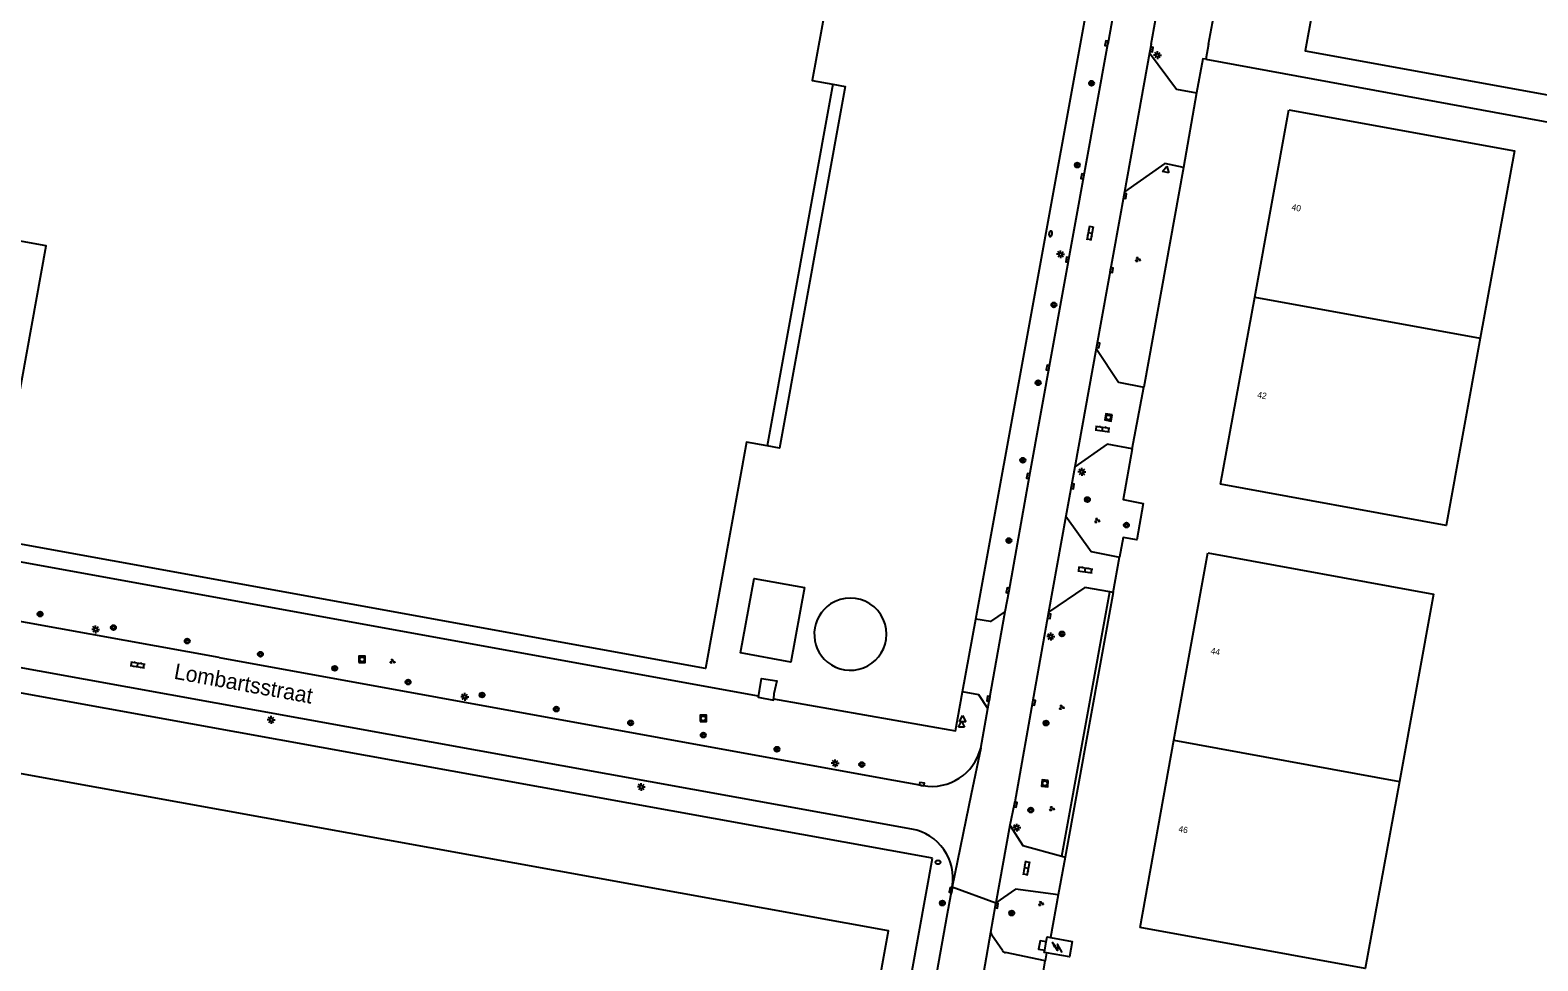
# Model space of a CAD drawing. Extents: x 130998 to 133001, y 398999 to 403002.
# Drawn here: x 132332.6 to 132572.5, y 399854.1 to 400002.3 of the extents above; entities that cross this region are included whole.
import ezdxf

# ---------------------------------------------------------------- set-up
doc = ezdxf.new("R2010")
doc.units = 0
for name, color, linetype in [('gg-afsc-hekwerk', 7, 'Continuous'), ('gg-anno-huisnummerreeks BGT', 7, 'Continuous'), ('gg-anno-openbare ruimte label', 7, 'Continuous'), ('gg-bbg-bijgebouw', 7, 'Continuous'), ('gg-bbg-hoofdgebouw', 7, 'Continuous'), ('gg-bbg-lage trafo', 7, 'Continuous'), ('gg-bbg-luifel en loopbrug', 7, 'Continuous'), ('gg-bbg-opslagtank', 7, 'Continuous'), ('gg-bbg-tussenscheiding', 7, 'Continuous'), ('gg-knt-verharding', 7, 'Continuous'), ('gg-knt-verharding nz', 7, 'Continuous'), ('gt-grn-groengrens', 7, 'Continuous'), ('gt-grn-weggrens', 7, 'Continuous'), ('gt-symb-boom', 7, 'Continuous'), ('gt-symb-brandkraan', 7, 'Continuous'), ('gt-symb-groenvak', 7, 'Continuous'), ('gt-symb-klinker verharding', 7, 'Continuous'), ('gt-symb-kolk', 7, 'Continuous'), ('gt-symb-lichtmast', 7, 'Continuous'), ('gt-symb-rioolschacht', 7, 'Continuous'), ('gt-symb-trafo symbool', 7, 'Continuous'), ('gt-symb-waterafsluiter', 7, 'Continuous')]:
    doc.layers.add(name, color=color, linetype=linetype)

# ---------------------------------------------------------------- blocks, each defined once
blk = doc.blocks.new('gt0-KOLK')
at = {"layer": 'gt-symb-kolk'}
blk.add_lwpolyline([(0, 0), (0.37, 0), (0.37, 0.4), (-0.38, 0.4), (-0.38, 0), (0, 0)], dxfattribs=at)
blk = doc.blocks.new('gt0-LMAST')
at = {"layer": 'gt-symb-lichtmast'}
for p, q in [((-0.18, 0.17), (-0.45, 0.44)), ((-0.01, 0.25), (-0.01, 0.62)), ((0.17, 0.17), (0.44, 0.44)), ((-0.26, 0), (-0.63, 0)), ((-0.18, -0.18), (-0.45, -0.45)), ((-0.01, -0.25), (-0.01, -0.63)), ((0.44, -0.45), (0.17, -0.18)), ((0.24, 0), (0.62, 0))]:
    blk.add_line(p, q, dxfattribs=at)
blk.add_circle((-0.01, 0), 0.25, dxfattribs=at)
blk = doc.blocks.new('gt0-GRVAK')
at = {"layer": 'gt-symb-groenvak'}
for p, q in [((-0.11, 0.19), (-0.23, 0.24)), ((-0.18, 0.15), (0.09, 0.15)), ((-0.09, 0.21), (-0.16, 0.32)), ((-0.05, 0.21), (-0.05, 0.39)), ((0, 0.21), (0.06, 0.32)), ((0.01, 0.19), (0.13, 0.24)), ((0.26, -0.05), (0.2, 0.06)), ((0.3, -0.05), (0.3, 0.13)), ((0.35, -0.05), (0.41, 0.06)), ((-0.24, -0.23), (-0.36, -0.18)), ((-0.32, -0.26), (-0.05, -0.26)), ((-0.23, -0.21), (-0.29, -0.09)), ((-0.18, -0.2), (-0.18, -0.02)), ((-0.14, -0.21), (-0.07, -0.09)), ((-0.12, -0.23), (0, -0.18)), ((0.24, -0.07), (0.12, -0.02)), ((0.17, -0.11), (0.44, -0.11)), ((0.37, -0.07), (0.49, -0.02))]:
    blk.add_line(p, q, dxfattribs=at)
blk = doc.blocks.new('gt0-BOOM')
at = {"layer": 'gt-symb-boom'}
for radius in [0.4, 0.2]:
    blk.add_circle((0, 0), radius, dxfattribs=at)
blk = doc.blocks.new('gt0-KL1')
at = {"layer": 'gt-symb-klinker verharding'}
for p, q in [((-1.15, 0.3), (1.15, 0.3)), ((-1, -0.3), (-1, 0.3)), ((-0.5, 0.3), (-0.5, 0.45)), ((0, -0.3), (0, 0.3)), ((0.5, 0.3), (0.5, 0.45)), ((1, -0.3), (1, 0.3)), ((-1.15, -0.3), (1.15, -0.3)), ((-0.5, -0.45), (-0.5, -0.3)), ((0.5, -0.45), (0.5, -0.3))]:
    blk.add_line(p, q, dxfattribs=at)
blk = doc.blocks.new('gt0-BR')
at = {"layer": 'gt-symb-brandkraan'}
for centre, radius, start, end in [((-0.24, 0), 0.206, 107.5669, 252.4331), ((0.6, -2.66), 3, 106.892, 107.5669), ((0, -0.69), 0.938, 73.108, 106.892), ((-0.6, -2.66), 3, 72.4331, 73.108), ((0.24, 0), 0.206, 287.567, 72.4331), ((0.6, 2.66), 3, 252.4331, 253.108), ((0, 0.69), 0.938, 253.108, 286.8921), ((-0.6, 2.66), 3, 286.8921, 287.567)]:
    blk.add_arc(centre, radius, start, end, dxfattribs=at)
blk = doc.blocks.new('gt0-WAFSL')
at = {"layer": 'gt-symb-waterafsluiter'}
for p, q in [((-0.5, -0.33), (0, 0.67)), ((0, 0.67), (0.5, -0.33)), ((0.5, -0.33), (-0.5, -0.33))]:
    blk.add_line(p, q, dxfattribs=at)
blk = doc.blocks.new('gt0-RS')
at = {"layer": 'gt-symb-rioolschacht'}
blk.add_lwpolyline([(-0.5, -0.5), (0.5, -0.5), (0.5, 0.5), (-0.5, 0.5)], close=True, dxfattribs=at)
blk.add_circle((0, 0), 0.375, dxfattribs=at)
blk = doc.blocks.new('gt0-HSP')
at = {"layer": 'gt-symb-trafo symbool'}
for points in [[(0.77, 0.75), (-0.53, 0), (0.47, 0), (-0.83, -0.75)], [(-0.22, -0.24), (-0.83, -0.75), (-0.08, -0.48)]]:
    blk.add_lwpolyline(points, dxfattribs=at)

msp = doc.modelspace()

# ---------------------------------------------------------------- linework, layer by layer
at = {"layer": 'gg-afsc-hekwerk'}
for p, q in [((132483.05, 399908.53), (132515.67, 400088.12)), ((132520.09, 400000), (132527.38, 400040.17)), ((132520.09, 400000), (132519.66, 399997.62)), ((132519.66, 399997.62), (132617.84, 399979.58)), ((132480.94, 399896.93), (132483.05, 399908.53)), ((132476.16, 399870.45), (132330.61, 399896.83))]:
    msp.add_line(p, q, dxfattribs=at)
for points in [[(132448.45, 399896.27), (132322.62, 399919.14), (132322.41, 399918.88), (132321.41, 399919.06)], [(132450.85, 399895.82), (132479.81, 399890.71), (132480.94, 399896.93)], [(132185.48, 399625.08), (132185.44, 399624.83), (132185.09, 399623.63), (132184.56, 399621.17), (132184.17, 399618.67), (132422.74, 399575.36), (132476.16, 399870.45)]]:
    msp.add_lwpolyline(points, dxfattribs=at)
at = {"layer": 'gg-bbg-bijgebouw'}
msp.add_line((132494.02, 399855.82), (132494.25, 399857.14), dxfattribs=at)
for points in [[(132455.79, 399913.54), (132453.62, 399901.68), (132445.62, 399903.14), (132447.79, 399915), (132455.79, 399913.54)], [(132494.25, 399857.14), (132494.39, 399857.93), (132494.92, 399857.84)], [(132494.29, 399855.4), (132493.95, 399855.46), (132494.02, 399855.82)], [(132494.92, 399857.84), (132498.37, 399857.22), (132497.93, 399854.75), (132494.29, 399855.4)]]:
    msp.add_lwpolyline(points, dxfattribs=at)
at = {"layer": 'gg-bbg-hoofdgebouw'}
for p, q in [((132460.29, 399993.64), (132449.84, 399936.08)), ((132527.43, 399959.78), (132532.86, 399989.58)), ((132521.99, 399929.98), (132527.43, 399959.78)), ((132514.58, 399889.23), (132519.98, 399919.04)), ((132509.19, 399859.42), (132514.58, 399889.23))]:
    msp.add_line(p, q, dxfattribs=at)
for points in [[(132449.84, 399936.08), (132446.54, 399936.68), (132440.05, 399900.63), (132326.64, 399921.26), (132335.09, 399967.92), (132254.1, 399982.64), (132275.19, 400098.51), (132309.87, 400092.22), (132315.55, 400123.48), (132312.29, 400124.07), (132316.85, 400149.19), (132320.07, 400148.6), (132322.4, 400161.56), (132467.07, 400135.32)], [(132560.22, 400032.96), (132542.24, 400036.21), (132535.48, 399998.98), (132599.99, 399987.24), (132602.43, 400000.2), (132616.02, 399997.72), (132616.45, 400000), (132641.19, 400131.93), (132562.17, 400146.24), (132556.39, 400114.23), (132574.38, 400110.96)], [(132467.52, 400033.71), (132464.3, 400034.3), (132457.02, 399994.23), (132460.29, 399993.64)], [(132532.86, 399989.58), (132568.77, 399983.03), (132563.33, 399953.23)], [(132563.33, 399953.23), (132557.9, 399923.43), (132521.99, 399929.98)], [(132519.98, 399919.04), (132555.89, 399912.49), (132550.45, 399882.69)], [(132454.05, 399775.54), (132469.16, 399858.93), (132303.58, 399888.86), (132288.47, 399805.5)], [(132550.45, 399882.69), (132545.02, 399852.89), (132509.19, 399859.42)]]:
    msp.add_lwpolyline(points, dxfattribs=at)
at = {"layer": 'gg-bbg-lage trafo'}
for points in [[(132448.45, 399896.27), (132448.63, 399897.09), (132448.96, 399899.08), (132451.4, 399898.69), (132450.92, 399896.62), (132450.85, 399895.82)], [(132448.45, 399896.27), (132448.4, 399896.07), (132450.83, 399895.62), (132450.85, 399895.82)]]:
    msp.add_lwpolyline(points, dxfattribs=at)
at = {"layer": 'gg-bbg-luifel en loopbrug'}
msp.add_lwpolyline([(132460.29, 399993.64), (132462.27, 399993.28), (132451.83, 399935.72), (132449.84, 399936.08)], dxfattribs=at)
at = {"layer": 'gg-bbg-opslagtank'}
for start, end in [(123.1214, 230.571), (351.3867, 123.1173), (230.5865, 351.3774)]:
    msp.add_arc((132463.09, 399906.12), 5.75, start, end, dxfattribs=at)
at = {"layer": 'gg-bbg-tussenscheiding'}
for p, q in [((132527.43, 399959.78), (132563.33, 399953.23)), ((132514.58, 399889.23), (132550.45, 399882.69))]:
    msp.add_line(p, q, dxfattribs=at)
at = {"layer": 'gg-knt-verharding'}
for p, q in [((132510.96, 400000), (132517.58, 400036.71)), ((132510.96, 400000), (132510.71, 399998.65)), ((132518.18, 399992.28), (132516.12, 399980.4)), ((132516.12, 399980.4), (132509.78, 399945.43)), ((132506.7, 399976.53), (132502.18, 399951.61)), ((132507.95, 399935.62), (132509.78, 399945.43)), ((132498.8, 399932.77), (132497.38, 399924.92)), ((132504.88, 399912.76), (132505.92, 399918.37)), ((132487.73, 399909.74), (132488.34, 399913.04)), ((132504.88, 399912.76), (132497.25, 399870.65)), ((132504.88, 399912.76), (132504.35, 399912.85)), ((132362.65, 399902.4), (132320.86, 399909.95)), ((132484.98, 399894.29), (132487.73, 399909.74)), ((132494.63, 399909.62), (132492.4, 399897.11)), ((132472.88, 399875.09), (132327.28, 399901.45)), ((132362.65, 399902.4), (132467.31, 399883.36)), ((132492.4, 399897.11), (132489.23, 399879.38)), ((132483.83, 399887.99), (132484.98, 399894.29)), ((132467.31, 399883.36), (132474.66, 399882.02)), ((132497.25, 399870.65), (132496.15, 399864.62)), ((132496.72, 399870.79), (132497.25, 399870.65)), ((132479.27, 399865.92), (132478.49, 399861.62)), ((132496.15, 399864.62), (132494.92, 399857.84)), ((132478.49, 399861.62), (132476.79, 399852.12)), ((132487.29, 399855.75), (132485.58, 399858.2)), ((132494.09, 399854.15), (132487.76, 399855.44)), ((132492.52, 399844.46), (132494.09, 399854.15)), ((132494.29, 399855.4), (132494.09, 399854.15))]:
    msp.add_line(p, q, dxfattribs=at)
for points in [[(132517.99, 400077.25), (132515.62, 400063.99), (132506.7, 400014.86), (132504.04, 400000)], [(132488.34, 399913.04), (132491.6, 399931.26), (132504.04, 400000)], [(132510.71, 399998.65), (132514.99, 399992.87), (132518.18, 399992.28)], [(132519.66, 399997.62), (132519.18, 399997.7), (132518.18, 399992.28)], [(132516.12, 399980.4), (132513.11, 399981.03), (132506.7, 399976.53)], [(132502.18, 399951.61), (132505.77, 399946.21), (132509.78, 399945.43)], [(132507.95, 399935.62), (132503.93, 399936.35), (132498.8, 399932.77)], [(132507.95, 399935.62), (132506.49, 399927.55), (132509.67, 399926.93), (132508.66, 399921.15), (132506.51, 399921.51), (132505.92, 399918.37)], [(132497.38, 399924.92), (132501.4, 399919.26), (132505.92, 399918.37)], [(132504.35, 399912.85), (132500.38, 399913.55), (132494.63, 399909.62)], [(132487.73, 399909.74), (132485.36, 399908.11), (132483.05, 399908.53)], [(132484.98, 399894.29), (132483.51, 399896.47), (132480.94, 399896.93)], [(132489.23, 399879.38), (132489.16, 399879.01), (132488.45, 399875.71)], [(132488.45, 399875.71), (132490.55, 399872.51), (132496.72, 399870.79)], [(132496.15, 399864.62), (132489.38, 399865.55), (132486.22, 399863.38)], [(132485.46, 399858.7), (132486.16, 399862.96), (132486.22, 399863.38)], [(132494.25, 399857.14), (132493.28, 399857.32), (132493.02, 399856), (132494.02, 399855.82)]]:
    msp.add_lwpolyline(points, dxfattribs=at)
for centre, radius, start, end in [((132476.01, 399889.97), 8.07, 260.3409, 345.7533), ((132471.51, 399867.33), 7.88, 349.7104, 79.9931), ((132486.19, 399858.61), 0.73, 172.9753, 214.2328), ((132487.89, 399856.15), 0.721, 213.8532, 259.7832)]:
    msp.add_arc(centre, radius, start, end, dxfattribs=at)
at = {"layer": 'gg-knt-verharding nz'}
for p, q in [((132510.71, 399998.65), (132506.7, 399976.53)), ((132502.18, 399951.61), (132498.8, 399932.77)), ((132497.38, 399924.92), (132494.63, 399909.62)), ((132488.45, 399875.71), (132486.22, 399863.38))]:
    msp.add_line(p, q, dxfattribs=at)
msp.add_lwpolyline([(132482.77, 399843.61), (132483.64, 399848.32), (132485.46, 399858.7)], dxfattribs=at)
at = {"layer": 'gt-grn-groengrens'}
msp.add_line((132496.72, 399870.79), (132504.35, 399912.85), dxfattribs=at)
at = {"layer": 'gt-grn-weggrens'}
for p, q in [((132483.83, 399887.99), (132482.31, 399880.64)), ((132482.31, 399880.64), (132479.27, 399865.92)), ((132479.27, 399865.92), (132486.22, 399863.38))]:
    msp.add_line(p, q, dxfattribs=at)

# ---------------------------------------------------------------- block references
at = {"layer": 'gt-symb-boom'}
for p in [(132501.46, 399993.79), (132499.2, 399980.78), (132495.47, 399958.53), (132492.97, 399946.14), (132490.53, 399933.79), (132500.8, 399927.53), (132507.02, 399923.47), (132488.31, 399921.01), (132334.15, 399909.32), (132345.82, 399907.17), (132496.76, 399906.17), (132357.55, 399905.02), (132369.21, 399902.93), (132381.03, 399900.68), (132392.71, 399898.49), (132404.47, 399896.44), (132416.29, 399894.19), (132428.11, 399892), (132494.22, 399891.97), (132439.68, 399890.05), (132451.4, 399887.8), (132464.91, 399885.37), (132491.8, 399878.12), (132488.76, 399861.74)]:
    msp.add_blockref('gt0-BOOM', p, dxfattribs=at)
at = {"layer": 'gt-symb-boom', "rotation": 90}
msp.add_blockref('gt0-BOOM', (132477.73, 399863.33), dxfattribs=at)
at = {"layer": 'gt-symb-brandkraan', "rotation": 79.69002960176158}
msp.add_blockref('gt0-BR', (132494.95, 399969.83), dxfattribs=at)
at = {"layer": 'gt-symb-brandkraan'}
msp.add_blockref('gt0-BR', (132477.02, 399869.83), dxfattribs=at)
at = {"layer": 'gt-symb-groenvak'}
for p in [(132508.81, 399965.76), (132502.33, 399924.22), (132496.69, 399894.48), (132495.12, 399878.36), (132493.4, 399863.26)]:
    msp.add_blockref('gt0-GRVAK', p, dxfattribs=at)
at = {"layer": 'gt-symb-groenvak', "rotation": -10.017934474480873}
msp.add_blockref('gt0-GRVAK', (132390.2, 399901.8), dxfattribs=at)
at = {"layer": 'gt-symb-klinker verharding'}
for p, rotation in [((132501.27, 399969.94), 79.80279442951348), ((132503.21, 399938.78), -8.162509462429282), ((132500.46, 399916.34), -9.094804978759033), ((132349.67, 399901.24), -10.25359802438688), ((132491.12, 399868.87), 79.56697526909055)]:
    msp.add_blockref('gt0-KL1', p, dxfattribs=dict(at, rotation=rotation))
at = {"layer": 'gt-symb-kolk'}
for p, rotation in [((132504.06, 400000.11), 79.74640197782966), ((132510.82, 399999.21), -100.25359802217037), ((132500.23, 399978.95), 79.6900296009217), ((132506.59, 399975.91), -100.42265453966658), ((132497.82, 399965.69), 79.80279442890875), ((132504.45, 399964.09), -100.25359802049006), ((132502.3, 399952.11), -100.19720557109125), ((132494.72, 399948.48), 79.74640197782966), ((132491.6, 399931.26), 79.85920685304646), ((132498.25, 399929.71), -100.14079314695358), ((132488.34, 399913.04), 79.85920685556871), ((132494.53, 399909.02), -99.55652761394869), ((132485.26, 399895.82), 79.91675346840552), ((132492.07, 399895.25), -100.14079314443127), ((132474.43, 399882.06), -10.197205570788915), ((132489.16, 399879.01), -100.14079314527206), ((132479.28, 399865.35), 79.6900296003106), ((132486.16, 399862.96), -101.82670392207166)]:
    msp.add_blockref('gt0-KOLK', p, dxfattribs=dict(at, rotation=rotation))
at = {"layer": 'gt-symb-lichtmast'}
for p in [(132511.96, 399998.27), (132496.54, 399966.58), (132499.93, 399931.95), (132342.98, 399906.88), (132494.98, 399905.74), (132401.73, 399896.15), (132370.92, 399892.48), (132460.67, 399885.57), (132429.82, 399881.8), (132489.57, 399875.33)]:
    msp.add_blockref('gt0-LMAST', p, dxfattribs=at)
at = {"layer": 'gt-symb-rioolschacht'}
for p, rotation in [((132504.16, 399940.62), 170.499989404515), ((132494.04, 399882.38), 174.43197594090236)]:
    msp.add_blockref('gt0-RS', p, dxfattribs=dict(at, rotation=rotation))
for p in [(132385.39, 399902.1), (132439.67, 399892.71)]:
    msp.add_blockref('gt0-RS', p, dxfattribs=at)
at = {"layer": 'gt-symb-trafo symbool', "rotation": -88.73969615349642}
msp.add_blockref('gt0-HSP', (132496.04, 399856.23), dxfattribs=at)
at = {"layer": 'gt-symb-waterafsluiter', "rotation": -10.30997040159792}
msp.add_blockref('gt0-WAFSL', (132513.32, 399979.97), dxfattribs=at)
at = {"layer": 'gt-symb-waterafsluiter'}
for p in [(132480.77, 399891.63), (132480.95, 399892.51)]:
    msp.add_blockref('gt0-WAFSL', p, dxfattribs=at)

# ---------------------------------------------------------------- texts
at = {"layer": 'gg-anno-huisnummerreeks BGT'}
for s, p in [('40', (132533.23, 399973.63)), ('42', (132527.78, 399943.76)), ('44', (132520.35, 399903.01)), ('46', (132515.23, 399874.67))]:
    msp.add_text(s, height=1, rotation=349.7, dxfattribs=at).set_placement(p)
at = {"layer": 'gg-anno-openbare ruimte label'}
msp.add_text('Lombartsstraat', height=2.5, rotation=349.7, dxfattribs=at).set_placement((132355.33, 399899.04))

doc.saveas('drawing.dxf')
